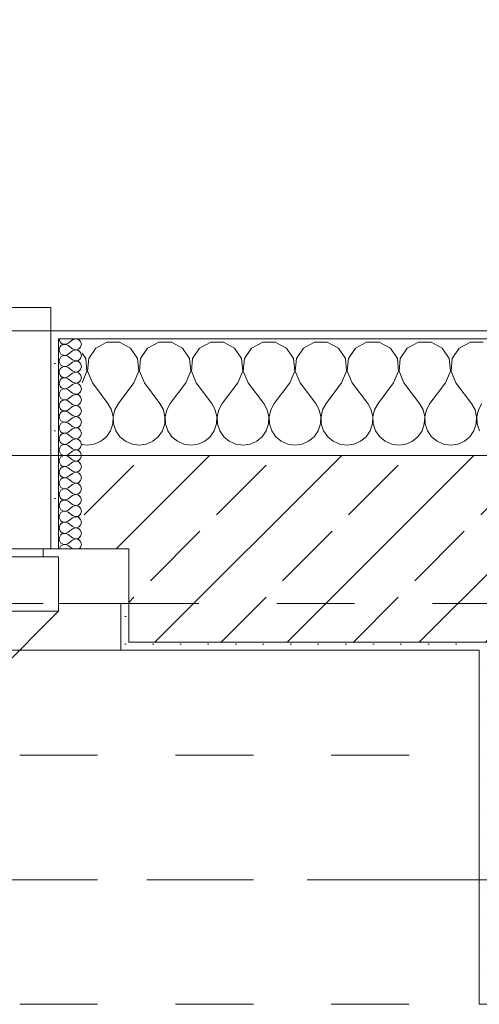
# Model space of a CAD drawing. Header units: metres. Extents: x -4 to 100, y -11 to 17.
# Tile 540 of 656: x 42.98 to 43.57, y 12.99 to 14.255. Entities that reach past the tile are written whole.
import ezdxf

# ---------------------------------------------------------------- set-up
doc = ezdxf.new("R2010")
doc.units = ezdxf.units.M
doc.header["$MEASUREMENT"] = 0
for name, pattern in [('Achse', [0.2, 0.1, -0.05, 0, -0.05]), ('Strichlinie doppelt', [0.546806, 0.264583, -0.105833, 0.070556, -0.105833]), ('Strichlinie eng', [0.115, 0.075, -0.04]), ('Untersicht', [0.1, 0.075, -0.025])]:
    doc.linetypes.add(name, pattern=pattern)
for name, color, linetype in [('152 - Bemaßung_ Beschriftung.Ausbau', 7, 'Continuous'), ('451 - Universal.Achsen Raster', 7, 'Continuous'), ('603 - Struktur.Bodenplatte_ Decke Roh', 7, 'Continuous'), ('604 - Struktur.Wand Aussen', 7, 'Continuous'), ('607 - Struktur.Stütze', 7, 'Continuous'), ('608 - Struktur.Träger', 7, 'Continuous'), ('650 - Abdeckung.Fußboden Aufbau', 7, 'Continuous'), ('Neubau_653 - Abdeckung.TB Verkofferung', 7, 'Continuous')]:
    doc.layers.add(name, color=color, linetype=linetype)
doc.styles.add('ERSTELLTER_STIL_2', font='txt')
doc.dimstyles.new('ERSTELLTER_STIL__5', dxfattribs={"dimtxt": 0.1, "dimasz": 0.0532, "dimexe": 0.18, "dimexo": 0.0625, "dimgap": 0, "dimtad": 1, "dimtih": 1, "dimtoh": 1, "dimzin": 0, "dimdsep": 46, "dimtxsty": 'ERSTELLTER_STIL_2', "dimblk": 'ARROWHEAD_2', "dimblk1": 'ARROWHEAD_2', "dimblk2": 'ARROWHEAD_2', "dimcen": 0.09, "dimse1": 1, "dimse2": 1, "dimclrd": 7, "dimclre": 7, "dimclrt": 7, "dimazin": 0, "dimtfac": 1, "dimtdec": 4, "dimtmove": 0, "dimatfit": 3, "dimfxl": 1, "dimtolj": 1, "dimtzin": 0, "dimarcsym": 0})
pattern_1 = [(45, (0, 0), (-0.01767767, 0.01767767), [0, -0.025])]
pattern_2 = [(0, (0, 0), (0, 0.08660254), [0, -0.05]), (0, (0.025, 0.0433), (0, 0.08660254), [0, -0.05])]

# ---------------------------------------------------------------- blocks, each defined once
blk = doc.blocks.new('*X74')
at = {"layer": '604 - Struktur.Wand Aussen', "color": 7, "linetype": 'Continuous', "lineweight": 5}
for p, q in [((43.0919, 13.8407), (43.0776, 13.833)), ((43.1081, 13.8407), (43.0919, 13.8407)), ((43.1224, 13.833), (43.1081, 13.8407)), ((43.1585, 13.8407), (43.1442, 13.833)), ((43.1748, 13.8407), (43.1585, 13.8407)), ((43.1891, 13.833), (43.1748, 13.8407)), ((43.2252, 13.8407), (43.2109, 13.833)), ((43.2415, 13.8407), (43.2252, 13.8407)), ((43.2558, 13.833), (43.2415, 13.8407)), ((43.2919, 13.8407), (43.2776, 13.833)), ((43.3081, 13.8407), (43.2919, 13.8407)), ((43.3224, 13.833), (43.3081, 13.8407)), ((43.3585, 13.8407), (43.3442, 13.833)), ((43.3748, 13.8407), (43.3585, 13.8407)), ((43.3891, 13.833), (43.3748, 13.8407)), ((43.4252, 13.8407), (43.4109, 13.833)), ((43.4415, 13.8407), (43.4252, 13.8407)), ((43.4558, 13.833), (43.4415, 13.8407)), ((43.4919, 13.8407), (43.4776, 13.833)), ((43.5081, 13.8407), (43.4919, 13.8407)), ((43.5224, 13.833), (43.5081, 13.8407)), ((43.5585, 13.8407), (43.5442, 13.833)), ((43.5748, 13.8407), (43.5585, 13.8407)), ((43.0648, 13.8195), (43.06, 13.8266)), ((43.0776, 13.833), (43.0686, 13.8195)), ((43.1314, 13.8195), (43.1224, 13.833)), ((43.1442, 13.833), (43.1352, 13.8195)), ((43.1981, 13.8195), (43.1891, 13.833)), ((43.2109, 13.833), (43.2019, 13.8195)), ((43.2648, 13.8195), (43.2558, 13.833)), ((43.2776, 13.833), (43.2686, 13.8195)), ((43.3314, 13.8195), (43.3224, 13.833)), ((43.3442, 13.833), (43.3352, 13.8195)), ((43.3981, 13.8195), (43.3891, 13.833)), ((43.4109, 13.833), (43.4019, 13.8195)), ((43.4648, 13.8195), (43.4558, 13.833)), ((43.4776, 13.833), (43.4686, 13.8195)), ((43.5314, 13.8195), (43.5224, 13.833)), ((43.5442, 13.833), (43.5352, 13.8195)), ((43.0663, 13.8033), (43.0648, 13.8195)), ((43.0686, 13.8195), (43.067, 13.8033)), ((43.133, 13.8033), (43.1314, 13.8195)), ((43.1352, 13.8195), (43.1337, 13.8033)), ((43.1996, 13.8033), (43.1981, 13.8195)), ((43.2019, 13.8195), (43.2004, 13.8033)), ((43.2663, 13.8033), (43.2648, 13.8195)), ((43.2686, 13.8195), (43.267, 13.8033)), ((43.333, 13.8033), (43.3314, 13.8195)), ((43.3352, 13.8195), (43.3337, 13.8033)), ((43.3996, 13.8033), (43.3981, 13.8195)), ((43.4019, 13.8195), (43.4004, 13.8033)), ((43.4663, 13.8033), (43.4648, 13.8195)), ((43.4686, 13.8195), (43.467, 13.8033)), ((43.533, 13.8033), (43.5314, 13.8195)), ((43.5352, 13.8195), (43.5337, 13.8033)), ((43.06, 13.7883), (43.0663, 13.8033)), ((43.067, 13.8033), (43.0733, 13.7883)), ((43.1267, 13.7883), (43.133, 13.8033)), ((43.1337, 13.8033), (43.14, 13.7883)), ((43.1933, 13.7883), (43.1996, 13.8033)), ((43.2004, 13.8033), (43.2067, 13.7883)), ((43.26, 13.7883), (43.2663, 13.8033)), ((43.267, 13.8033), (43.2733, 13.7883)), ((43.3267, 13.7883), (43.333, 13.8033)), ((43.3337, 13.8033), (43.34, 13.7883)), ((43.3933, 13.7883), (43.3996, 13.8033)), ((43.4004, 13.8033), (43.4067, 13.7883)), ((43.46, 13.7883), (43.4663, 13.8033)), ((43.467, 13.8033), (43.4733, 13.7883)), ((43.5267, 13.7883), (43.533, 13.8033)), ((43.5337, 13.8033), (43.54, 13.7883)), ((43.0733, 13.7883), (43.0933, 13.7617)), ((43.1267, 13.7883), (43.1067, 13.7617)), ((43.14, 13.7883), (43.16, 13.7617)), ((43.1933, 13.7883), (43.1733, 13.7617)), ((43.2067, 13.7883), (43.2267, 13.7617)), ((43.26, 13.7883), (43.24, 13.7617)), ((43.2733, 13.7883), (43.2933, 13.7617)), ((43.3267, 13.7883), (43.3067, 13.7617)), ((43.34, 13.7883), (43.36, 13.7617)), ((43.3933, 13.7883), (43.3733, 13.7617)), ((43.4067, 13.7883), (43.4267, 13.7617)), ((43.46, 13.7883), (43.44, 13.7617)), ((43.4733, 13.7883), (43.4933, 13.7617)), ((43.5267, 13.7883), (43.5067, 13.7617)), ((43.54, 13.7883), (43.56, 13.7617)), ((43.0978, 13.7536), (43.0933, 13.7617)), ((43.0999, 13.7447), (43.0978, 13.7536)), ((43.1022, 13.7536), (43.1001, 13.7447)), ((43.1067, 13.7617), (43.1022, 13.7536)), ((43.1645, 13.7536), (43.16, 13.7617)), ((43.1665, 13.7447), (43.1645, 13.7536)), ((43.1689, 13.7536), (43.1668, 13.7447)), ((43.1733, 13.7617), (43.1689, 13.7536)), ((43.2311, 13.7536), (43.2267, 13.7617)), ((43.2332, 13.7447), (43.2311, 13.7536)), ((43.2355, 13.7536), (43.2335, 13.7447)), ((43.24, 13.7617), (43.2355, 13.7536)), ((43.2978, 13.7536), (43.2933, 13.7617)), ((43.2999, 13.7447), (43.2978, 13.7536)), ((43.3022, 13.7536), (43.3001, 13.7447)), ((43.3067, 13.7617), (43.3022, 13.7536)), ((43.3645, 13.7536), (43.36, 13.7617)), ((43.3665, 13.7447), (43.3645, 13.7536)), ((43.3689, 13.7536), (43.3668, 13.7447)), ((43.3733, 13.7617), (43.3689, 13.7536)), ((43.4311, 13.7536), (43.4267, 13.7617)), ((43.4332, 13.7447), (43.4311, 13.7536)), ((43.4355, 13.7536), (43.4335, 13.7447)), ((43.44, 13.7617), (43.4355, 13.7536)), ((43.4978, 13.7536), (43.4933, 13.7617)), ((43.4999, 13.7447), (43.4978, 13.7536)), ((43.5022, 13.7536), (43.5001, 13.7447)), ((43.5067, 13.7617), (43.5022, 13.7536)), ((43.5645, 13.7536), (43.56, 13.7617)), ((43.5665, 13.7447), (43.5645, 13.7536)), ((43.5689, 13.7536), (43.5668, 13.7447)), ((43.5733, 13.7617), (43.5689, 13.7536)), ((43.0994, 13.7355), (43.0999, 13.7447)), ((43.1001, 13.7447), (43.1006, 13.7355)), ((43.1661, 13.7355), (43.1665, 13.7447)), ((43.1668, 13.7447), (43.1672, 13.7355)), ((43.2328, 13.7355), (43.2332, 13.7447)), ((43.2335, 13.7447), (43.2339, 13.7355)), ((43.2994, 13.7355), (43.2999, 13.7447)), ((43.3001, 13.7447), (43.3006, 13.7355)), ((43.3661, 13.7355), (43.3665, 13.7447)), ((43.3668, 13.7447), (43.3672, 13.7355)), ((43.4328, 13.7355), (43.4332, 13.7447)), ((43.4335, 13.7447), (43.4339, 13.7355)), ((43.4994, 13.7355), (43.4999, 13.7447)), ((43.5001, 13.7447), (43.5006, 13.7355)), ((43.5661, 13.7355), (43.5665, 13.7447)), ((43.5668, 13.7447), (43.5672, 13.7355)), ((43.0913, 13.7192), (43.0965, 13.7268)), ((43.0965, 13.7268), (43.0994, 13.7355)), ((43.1006, 13.7355), (43.1035, 13.7268)), ((43.1035, 13.7268), (43.1087, 13.7192)), ((43.1579, 13.7192), (43.1631, 13.7268)), ((43.1631, 13.7268), (43.1661, 13.7355)), ((43.1672, 13.7355), (43.1702, 13.7268)), ((43.1702, 13.7268), (43.1754, 13.7192)), ((43.2246, 13.7192), (43.2298, 13.7268)), ((43.2298, 13.7268), (43.2328, 13.7355)), ((43.2339, 13.7355), (43.2369, 13.7268)), ((43.2369, 13.7268), (43.2421, 13.7192)), ((43.2913, 13.7192), (43.2965, 13.7268)), ((43.2965, 13.7268), (43.2994, 13.7355)), ((43.3006, 13.7355), (43.3035, 13.7268)), ((43.3035, 13.7268), (43.3087, 13.7192)), ((43.3579, 13.7192), (43.3631, 13.7268)), ((43.3631, 13.7268), (43.3661, 13.7355)), ((43.3672, 13.7355), (43.3702, 13.7268)), ((43.3702, 13.7268), (43.3754, 13.7192)), ((43.4246, 13.7192), (43.4298, 13.7268)), ((43.4298, 13.7268), (43.4328, 13.7355)), ((43.4339, 13.7355), (43.4369, 13.7268)), ((43.4369, 13.7268), (43.4421, 13.7192)), ((43.4913, 13.7192), (43.4965, 13.7268)), ((43.4965, 13.7268), (43.4994, 13.7355)), ((43.5006, 13.7355), (43.5035, 13.7268)), ((43.5035, 13.7268), (43.5087, 13.7192)), ((43.5579, 13.7192), (43.5631, 13.7268)), ((43.5631, 13.7268), (43.5661, 13.7355)), ((43.5672, 13.7355), (43.5702, 13.7268)), ((43.0758, 13.7096), (43.0842, 13.7133)), ((43.0842, 13.7133), (43.0913, 13.7192)), ((43.1087, 13.7192), (43.1158, 13.7133)), ((43.1158, 13.7133), (43.1242, 13.7096)), ((43.1424, 13.7096), (43.1509, 13.7133)), ((43.1509, 13.7133), (43.1579, 13.7192)), ((43.1754, 13.7192), (43.1825, 13.7133)), ((43.1825, 13.7133), (43.1909, 13.7096)), ((43.2091, 13.7096), (43.2175, 13.7133)), ((43.2175, 13.7133), (43.2246, 13.7192)), ((43.2421, 13.7192), (43.2491, 13.7133)), ((43.2491, 13.7133), (43.2576, 13.7096)), ((43.2758, 13.7096), (43.2842, 13.7133)), ((43.2842, 13.7133), (43.2913, 13.7192)), ((43.3087, 13.7192), (43.3158, 13.7133)), ((43.3158, 13.7133), (43.3242, 13.7096)), ((43.3424, 13.7096), (43.3509, 13.7133)), ((43.3509, 13.7133), (43.3579, 13.7192)), ((43.3754, 13.7192), (43.3825, 13.7133)), ((43.3825, 13.7133), (43.3909, 13.7096)), ((43.4091, 13.7096), (43.4175, 13.7133)), ((43.4175, 13.7133), (43.4246, 13.7192)), ((43.4421, 13.7192), (43.4491, 13.7133)), ((43.4491, 13.7133), (43.4576, 13.7096)), ((43.4758, 13.7096), (43.4842, 13.7133)), ((43.4842, 13.7133), (43.4913, 13.7192)), ((43.5087, 13.7192), (43.5158, 13.7133)), ((43.5158, 13.7133), (43.5242, 13.7096)), ((43.5424, 13.7096), (43.5509, 13.7133)), ((43.5509, 13.7133), (43.5579, 13.7192)), ((43.06, 13.7093), (43.0667, 13.7083)), ((43.0667, 13.7083), (43.0758, 13.7096)), ((43.1242, 13.7096), (43.1333, 13.7083)), ((43.1333, 13.7083), (43.1424, 13.7096)), ((43.1909, 13.7096), (43.2, 13.7083)), ((43.2, 13.7083), (43.2091, 13.7096)), ((43.2576, 13.7096), (43.2667, 13.7083)), ((43.2667, 13.7083), (43.2758, 13.7096)), ((43.3242, 13.7096), (43.3333, 13.7083)), ((43.3333, 13.7083), (43.3424, 13.7096)), ((43.3909, 13.7096), (43.4, 13.7083)), ((43.4, 13.7083), (43.4091, 13.7096)), ((43.4576, 13.7096), (43.4667, 13.7083)), ((43.4667, 13.7083), (43.4758, 13.7096)), ((43.5242, 13.7096), (43.5333, 13.7083)), ((43.5333, 13.7083), (43.5424, 13.7096))]:
    blk.add_line(p, q, dxfattribs=at)
blk = doc.blocks.new('*X100')
at = {"layer": '604 - Struktur.Wand Aussen', "color": 7, "linetype": 'Continuous', "lineweight": 5}
for p, q in [((43.0307, 13.845), (43.031, 13.843)), ((43.031, 13.843), (43.0318, 13.8412)), ((43.0318, 13.8412), (43.033, 13.8397)), ((43.033, 13.8397), (43.0347, 13.8386)), ((43.0347, 13.8386), (43.0365, 13.838)), ((43.0385, 13.8379), (43.0404, 13.8383)), ((43.0404, 13.8383), (43.0421, 13.8393)), ((43.0479, 13.8436), (43.0421, 13.8393)), ((43.0515, 13.845), (43.0479, 13.8436)), ((43.0553, 13.8442), (43.0515, 13.845)), ((43.0582, 13.8416), (43.0553, 13.8442)), ((43.0593, 13.8379), (43.0582, 13.8416)), ((43.031, 13.8327), (43.0307, 13.8307)), ((43.0307, 13.8307), (43.031, 13.8288)), ((43.0318, 13.8345), (43.031, 13.8327)), ((43.031, 13.8288), (43.0318, 13.827)), ((43.033, 13.836), (43.0318, 13.8345)), ((43.0318, 13.827), (43.033, 13.8254)), ((43.0347, 13.8371), (43.033, 13.836)), ((43.033, 13.8254), (43.0347, 13.8243)), ((43.0365, 13.8377), (43.0347, 13.8371)), ((43.0365, 13.838), (43.0385, 13.8379)), ((43.0385, 13.8378), (43.0365, 13.8377)), ((43.0404, 13.8374), (43.0385, 13.8378)), ((43.0421, 13.8364), (43.0404, 13.8374)), ((43.0479, 13.8321), (43.0421, 13.8364)), ((43.0479, 13.8293), (43.0421, 13.825)), ((43.0479, 13.8321), (43.0515, 13.8307)), ((43.0515, 13.8307), (43.0479, 13.8293)), ((43.0515, 13.8307), (43.0553, 13.8315)), ((43.0553, 13.83), (43.0515, 13.8307)), ((43.0553, 13.8315), (43.0582, 13.8341)), ((43.0582, 13.8273), (43.0553, 13.83)), ((43.0582, 13.8341), (43.0593, 13.8379)), ((43.0593, 13.8236), (43.0582, 13.8273)), ((43.031, 13.8184), (43.0307, 13.8164)), ((43.0307, 13.8164), (43.031, 13.8145)), ((43.0318, 13.8202), (43.031, 13.8184)), ((43.031, 13.8145), (43.0318, 13.8127)), ((43.033, 13.8217), (43.0318, 13.8202)), ((43.0347, 13.8228), (43.033, 13.8217)), ((43.0347, 13.8243), (43.0365, 13.8237)), ((43.0365, 13.8234), (43.0347, 13.8228)), ((43.0365, 13.8237), (43.0385, 13.8236)), ((43.0385, 13.8235), (43.0365, 13.8234)), ((43.0385, 13.8236), (43.0404, 13.824)), ((43.0404, 13.8231), (43.0385, 13.8235)), ((43.0404, 13.824), (43.0421, 13.825)), ((43.0421, 13.8221), (43.0404, 13.8231)), ((43.0479, 13.8179), (43.0421, 13.8221)), ((43.0479, 13.815), (43.0421, 13.8107)), ((43.0479, 13.8179), (43.0515, 13.8165)), ((43.0515, 13.8164), (43.0479, 13.815)), ((43.0515, 13.8165), (43.0553, 13.8172)), ((43.0553, 13.8157), (43.0515, 13.8164)), ((43.0553, 13.8172), (43.0582, 13.8198)), ((43.0582, 13.813), (43.0553, 13.8157)), ((43.0582, 13.8198), (43.0593, 13.8236)), ((43.0593, 13.8093), (43.0582, 13.813)), ((43.031, 13.8041), (43.0307, 13.8021)), ((43.0307, 13.8021), (43.031, 13.8002)), ((43.0318, 13.8059), (43.031, 13.8041)), ((43.031, 13.8002), (43.0318, 13.7984)), ((43.0318, 13.8127), (43.033, 13.8112)), ((43.033, 13.8074), (43.0318, 13.8059)), ((43.033, 13.8112), (43.0347, 13.81)), ((43.0347, 13.8085), (43.033, 13.8074)), ((43.0347, 13.81), (43.0365, 13.8094)), ((43.0365, 13.8092), (43.0347, 13.8085)), ((43.0365, 13.8094), (43.0385, 13.8093)), ((43.0385, 13.8093), (43.0365, 13.8092)), ((43.0385, 13.8093), (43.0404, 13.8098)), ((43.0404, 13.8088), (43.0385, 13.8093)), ((43.0404, 13.8098), (43.0421, 13.8107)), ((43.0421, 13.8079), (43.0404, 13.8088)), ((43.0479, 13.8036), (43.0421, 13.8079)), ((43.0479, 13.8007), (43.0421, 13.7964)), ((43.0479, 13.8036), (43.0515, 13.8022)), ((43.0515, 13.8021), (43.0479, 13.8007)), ((43.0515, 13.8022), (43.0553, 13.8029)), ((43.0553, 13.8014), (43.0515, 13.8021)), ((43.0553, 13.8029), (43.0582, 13.8055)), ((43.0582, 13.7988), (43.0553, 13.8014)), ((43.0582, 13.8055), (43.0593, 13.8093)), ((43.031, 13.7898), (43.0307, 13.7879)), ((43.0307, 13.7879), (43.031, 13.7859)), ((43.0318, 13.7916), (43.031, 13.7898)), ((43.0318, 13.7984), (43.033, 13.7969)), ((43.033, 13.7931), (43.0318, 13.7916)), ((43.033, 13.7969), (43.0347, 13.7958)), ((43.0347, 13.7942), (43.033, 13.7931)), ((43.0347, 13.7958), (43.0365, 13.7951)), ((43.0365, 13.7949), (43.0347, 13.7942)), ((43.0365, 13.7951), (43.0385, 13.795)), ((43.0385, 13.795), (43.0365, 13.7949)), ((43.0385, 13.795), (43.0404, 13.7955)), ((43.0404, 13.7945), (43.0385, 13.795)), ((43.0404, 13.7955), (43.0421, 13.7964)), ((43.0421, 13.7936), (43.0404, 13.7945)), ((43.0479, 13.7893), (43.0421, 13.7936)), ((43.0479, 13.7893), (43.0515, 13.7879)), ((43.0515, 13.7878), (43.0479, 13.7864)), ((43.0515, 13.7879), (43.0553, 13.7886)), ((43.0553, 13.7871), (43.0515, 13.7878)), ((43.0553, 13.7886), (43.0582, 13.7912)), ((43.0593, 13.795), (43.0582, 13.7988)), ((43.0582, 13.7912), (43.0593, 13.795)), ((43.031, 13.7755), (43.0307, 13.7736)), ((43.031, 13.7859), (43.0318, 13.7841)), ((43.0318, 13.7773), (43.031, 13.7755)), ((43.0318, 13.7841), (43.033, 13.7826)), ((43.033, 13.7788), (43.0318, 13.7773)), ((43.033, 13.7826), (43.0347, 13.7815)), ((43.0347, 13.78), (43.033, 13.7788)), ((43.0347, 13.7815), (43.0365, 13.7808)), ((43.0365, 13.7806), (43.0347, 13.78)), ((43.0365, 13.7808), (43.0385, 13.7807)), ((43.0385, 13.7807), (43.0365, 13.7806)), ((43.0385, 13.7807), (43.0404, 13.7812)), ((43.0404, 13.7802), (43.0385, 13.7807)), ((43.0404, 13.7812), (43.0421, 13.7821)), ((43.0421, 13.7793), (43.0404, 13.7802)), ((43.0479, 13.7864), (43.0421, 13.7821)), ((43.0479, 13.775), (43.0421, 13.7793)), ((43.0479, 13.775), (43.0515, 13.7736)), ((43.0582, 13.7845), (43.0553, 13.7871)), ((43.0553, 13.7743), (43.0582, 13.777)), ((43.0593, 13.7807), (43.0582, 13.7845)), ((43.0582, 13.777), (43.0593, 13.7807)), ((43.0307, 13.7736), (43.031, 13.7716)), ((43.031, 13.7716), (43.0318, 13.7698)), ((43.0318, 13.763), (43.031, 13.7612)), ((43.0318, 13.7698), (43.033, 13.7683)), ((43.033, 13.7646), (43.0318, 13.763)), ((43.033, 13.7683), (43.0347, 13.7672)), ((43.0347, 13.7657), (43.033, 13.7646)), ((43.0347, 13.7672), (43.0365, 13.7666)), ((43.0365, 13.7663), (43.0347, 13.7657)), ((43.0365, 13.7666), (43.0385, 13.7665)), ((43.0385, 13.7664), (43.0365, 13.7663)), ((43.0385, 13.7665), (43.0404, 13.7669)), ((43.0404, 13.766), (43.0385, 13.7664)), ((43.0404, 13.7669), (43.0421, 13.7679)), ((43.0421, 13.765), (43.0404, 13.766)), ((43.0479, 13.7721), (43.0421, 13.7679)), ((43.0479, 13.7607), (43.0421, 13.765)), ((43.0515, 13.7735), (43.0479, 13.7721)), ((43.0515, 13.7736), (43.0553, 13.7743)), ((43.0553, 13.7728), (43.0515, 13.7735)), ((43.0582, 13.7702), (43.0553, 13.7728)), ((43.0553, 13.76), (43.0582, 13.7627)), ((43.0593, 13.7664), (43.0582, 13.7702)), ((43.0582, 13.7627), (43.0593, 13.7664)), ((43.031, 13.7612), (43.0307, 13.7593)), ((43.0307, 13.7593), (43.031, 13.7573)), ((43.031, 13.7573), (43.0318, 13.7555)), ((43.0318, 13.7555), (43.033, 13.754)), ((43.033, 13.7503), (43.0318, 13.7488)), ((43.033, 13.754), (43.0347, 13.7529)), ((43.0347, 13.7514), (43.033, 13.7503)), ((43.0347, 13.7529), (43.0365, 13.7523)), ((43.0365, 13.752), (43.0347, 13.7514)), ((43.0365, 13.7523), (43.0385, 13.7522)), ((43.0385, 13.7521), (43.0365, 13.752)), ((43.0385, 13.7522), (43.0404, 13.7526)), ((43.0404, 13.7517), (43.0385, 13.7521)), ((43.0404, 13.7526), (43.0421, 13.7536)), ((43.0421, 13.7507), (43.0404, 13.7517)), ((43.0479, 13.7579), (43.0421, 13.7536)), ((43.0479, 13.7464), (43.0421, 13.7507)), ((43.0479, 13.7607), (43.0515, 13.7593)), ((43.0515, 13.7593), (43.0479, 13.7579)), ((43.0515, 13.7593), (43.0553, 13.76)), ((43.0553, 13.7585), (43.0515, 13.7593)), ((43.0582, 13.7559), (43.0553, 13.7585)), ((43.0593, 13.7521), (43.0582, 13.7559)), ((43.0582, 13.7484), (43.0593, 13.7521)), ((43.031, 13.747), (43.0307, 13.745)), ((43.0307, 13.745), (43.031, 13.743)), ((43.0318, 13.7488), (43.031, 13.747)), ((43.031, 13.743), (43.0318, 13.7412)), ((43.0318, 13.7412), (43.033, 13.7397)), ((43.033, 13.7397), (43.0347, 13.7386)), ((43.0347, 13.7371), (43.033, 13.736)), ((43.0347, 13.7386), (43.0365, 13.738)), ((43.0365, 13.7377), (43.0347, 13.7371)), ((43.0365, 13.738), (43.0385, 13.7379)), ((43.0385, 13.7378), (43.0365, 13.7377)), ((43.0385, 13.7379), (43.0404, 13.7383)), ((43.0404, 13.7374), (43.0385, 13.7378)), ((43.0404, 13.7383), (43.0421, 13.7393)), ((43.0421, 13.7364), (43.0404, 13.7374)), ((43.0479, 13.7436), (43.0421, 13.7393)), ((43.0479, 13.7464), (43.0515, 13.745)), ((43.0515, 13.745), (43.0479, 13.7436)), ((43.0515, 13.745), (43.0553, 13.7458)), ((43.0553, 13.7442), (43.0515, 13.745)), ((43.0553, 13.7458), (43.0582, 13.7484)), ((43.0582, 13.7416), (43.0553, 13.7442)), ((43.0593, 13.7379), (43.0582, 13.7416)), ((43.0582, 13.7341), (43.0593, 13.7379)), ((43.031, 13.7327), (43.0307, 13.7307)), ((43.0307, 13.7307), (43.031, 13.7288)), ((43.0318, 13.7345), (43.031, 13.7327)), ((43.031, 13.7288), (43.0318, 13.727)), ((43.033, 13.736), (43.0318, 13.7345)), ((43.0318, 13.727), (43.033, 13.7254)), ((43.033, 13.7254), (43.0347, 13.7243)), ((43.0347, 13.7243), (43.0365, 13.7237)), ((43.0404, 13.724), (43.0421, 13.725)), ((43.0479, 13.7321), (43.0421, 13.7364)), ((43.0479, 13.7293), (43.0421, 13.725)), ((43.0479, 13.7321), (43.0515, 13.7307)), ((43.0515, 13.7307), (43.0479, 13.7293)), ((43.0515, 13.7307), (43.0553, 13.7315)), ((43.0553, 13.73), (43.0515, 13.7307)), ((43.0553, 13.7315), (43.0582, 13.7341)), ((43.0582, 13.7273), (43.0553, 13.73)), ((43.0593, 13.7236), (43.0582, 13.7273)), ((43.031, 13.7184), (43.0307, 13.7164)), ((43.0307, 13.7164), (43.031, 13.7145)), ((43.0318, 13.7202), (43.031, 13.7184)), ((43.031, 13.7145), (43.0318, 13.7127)), ((43.033, 13.7217), (43.0318, 13.7202)), ((43.0318, 13.7127), (43.033, 13.7112)), ((43.0347, 13.7228), (43.033, 13.7217)), ((43.0365, 13.7234), (43.0347, 13.7228)), ((43.0365, 13.7237), (43.0385, 13.7236)), ((43.0385, 13.7235), (43.0365, 13.7234)), ((43.0385, 13.7236), (43.0404, 13.724)), ((43.0404, 13.7231), (43.0385, 13.7235)), ((43.0421, 13.7221), (43.0404, 13.7231)), ((43.0479, 13.7179), (43.0421, 13.7221)), ((43.0479, 13.715), (43.0421, 13.7107)), ((43.0479, 13.7179), (43.0515, 13.7165)), ((43.0515, 13.7164), (43.0479, 13.715)), ((43.0515, 13.7165), (43.0553, 13.7172)), ((43.0553, 13.7157), (43.0515, 13.7164)), ((43.0553, 13.7172), (43.0582, 13.7198)), ((43.0582, 13.713), (43.0553, 13.7157)), ((43.0582, 13.7198), (43.0593, 13.7236)), ((43.0593, 13.7093), (43.0582, 13.713)), ((43.031, 13.7041), (43.0307, 13.7021)), ((43.0307, 13.7021), (43.031, 13.7002)), ((43.0318, 13.7059), (43.031, 13.7041)), ((43.031, 13.7002), (43.0318, 13.6984)), ((43.033, 13.7074), (43.0318, 13.7059)), ((43.033, 13.7112), (43.0347, 13.71)), ((43.0347, 13.7085), (43.033, 13.7074)), ((43.0347, 13.71), (43.0365, 13.7094)), ((43.0365, 13.7092), (43.0347, 13.7085)), ((43.0365, 13.7094), (43.0385, 13.7093)), ((43.0385, 13.7093), (43.0365, 13.7092)), ((43.0385, 13.7093), (43.0404, 13.7098)), ((43.0404, 13.7088), (43.0385, 13.7093)), ((43.0404, 13.7098), (43.0421, 13.7107)), ((43.0421, 13.7079), (43.0404, 13.7088)), ((43.0479, 13.7036), (43.0421, 13.7079)), ((43.0479, 13.7007), (43.0421, 13.6964)), ((43.0479, 13.7036), (43.0515, 13.7022)), ((43.0515, 13.7021), (43.0479, 13.7007)), ((43.0515, 13.7022), (43.0553, 13.7029)), ((43.0553, 13.7014), (43.0515, 13.7021)), ((43.0553, 13.7029), (43.0582, 13.7055)), ((43.0582, 13.6988), (43.0553, 13.7014)), ((43.0582, 13.7055), (43.0593, 13.7093)), ((43.031, 13.6898), (43.0307, 13.6879)), ((43.0307, 13.6879), (43.031, 13.6859)), ((43.0318, 13.6916), (43.031, 13.6898)), ((43.0318, 13.6984), (43.033, 13.6969)), ((43.033, 13.6931), (43.0318, 13.6916)), ((43.033, 13.6969), (43.0347, 13.6958)), ((43.0347, 13.6942), (43.033, 13.6931)), ((43.0347, 13.6958), (43.0365, 13.6951)), ((43.0365, 13.6949), (43.0347, 13.6942)), ((43.0365, 13.6951), (43.0385, 13.695)), ((43.0385, 13.695), (43.0365, 13.6949)), ((43.0385, 13.695), (43.0404, 13.6955)), ((43.0404, 13.6945), (43.0385, 13.695)), ((43.0404, 13.6955), (43.0421, 13.6964)), ((43.0421, 13.6936), (43.0404, 13.6945)), ((43.0479, 13.6893), (43.0421, 13.6936)), ((43.0479, 13.6864), (43.0421, 13.6821)), ((43.0479, 13.6893), (43.0515, 13.6879)), ((43.0515, 13.6878), (43.0479, 13.6864)), ((43.0515, 13.6879), (43.0553, 13.6886)), ((43.0553, 13.6871), (43.0515, 13.6878)), ((43.0553, 13.6886), (43.0582, 13.6912)), ((43.0582, 13.6845), (43.0553, 13.6871)), ((43.0593, 13.695), (43.0582, 13.6988)), ((43.0582, 13.6912), (43.0593, 13.695)), ((43.031, 13.6755), (43.0307, 13.6736)), ((43.031, 13.6859), (43.0318, 13.6841)), ((43.0318, 13.6773), (43.031, 13.6755)), ((43.0318, 13.6841), (43.033, 13.6826)), ((43.033, 13.6788), (43.0318, 13.6773)), ((43.033, 13.6826), (43.0347, 13.6815)), ((43.0347, 13.68), (43.033, 13.6788)), ((43.0347, 13.6815), (43.0365, 13.6808)), ((43.0365, 13.6806), (43.0347, 13.68)), ((43.0365, 13.6808), (43.0385, 13.6807)), ((43.0385, 13.6807), (43.0365, 13.6806)), ((43.0385, 13.6807), (43.0404, 13.6812)), ((43.0404, 13.6802), (43.0385, 13.6807)), ((43.0404, 13.6812), (43.0421, 13.6821)), ((43.0421, 13.6793), (43.0404, 13.6802)), ((43.0479, 13.675), (43.0421, 13.6793)), ((43.0479, 13.675), (43.0515, 13.6736)), ((43.0515, 13.6736), (43.0553, 13.6743)), ((43.0553, 13.6743), (43.0582, 13.677)), ((43.0593, 13.6807), (43.0582, 13.6845)), ((43.0582, 13.677), (43.0593, 13.6807)), ((43.0307, 13.6736), (43.031, 13.6716)), ((43.031, 13.6612), (43.0307, 13.6593)), ((43.031, 13.6716), (43.0318, 13.6698)), ((43.0318, 13.663), (43.031, 13.6612)), ((43.0318, 13.6698), (43.033, 13.6683)), ((43.033, 13.6646), (43.0318, 13.663)), ((43.033, 13.6683), (43.0347, 13.6672)), ((43.0347, 13.6657), (43.033, 13.6646)), ((43.0347, 13.6672), (43.0365, 13.6666)), ((43.0365, 13.6663), (43.0347, 13.6657)), ((43.0365, 13.6666), (43.0385, 13.6665)), ((43.0385, 13.6664), (43.0365, 13.6663)), ((43.0385, 13.6665), (43.0404, 13.6669)), ((43.0404, 13.666), (43.0385, 13.6664)), ((43.0404, 13.6669), (43.0421, 13.6679)), ((43.0421, 13.665), (43.0404, 13.666)), ((43.0479, 13.6721), (43.0421, 13.6679)), ((43.0479, 13.6607), (43.0421, 13.665)), ((43.0515, 13.6735), (43.0479, 13.6721)), ((43.0553, 13.6728), (43.0515, 13.6735)), ((43.0582, 13.6702), (43.0553, 13.6728)), ((43.0553, 13.66), (43.0582, 13.6627)), ((43.0593, 13.6664), (43.0582, 13.6702)), ((43.0582, 13.6627), (43.0593, 13.6664)), ((43.0307, 13.6593), (43.031, 13.6573)), ((43.031, 13.6573), (43.0318, 13.6555)), ((43.0318, 13.6488), (43.031, 13.647)), ((43.0318, 13.6555), (43.033, 13.654)), ((43.033, 13.6503), (43.0318, 13.6488)), ((43.033, 13.654), (43.0347, 13.6529)), ((43.0347, 13.6514), (43.033, 13.6503)), ((43.0347, 13.6529), (43.0365, 13.6523)), ((43.0365, 13.652), (43.0347, 13.6514)), ((43.0365, 13.6523), (43.0385, 13.6522)), ((43.0385, 13.6521), (43.0365, 13.652)), ((43.0385, 13.6522), (43.0404, 13.6526)), ((43.0404, 13.6517), (43.0385, 13.6521)), ((43.0404, 13.6526), (43.0421, 13.6536)), ((43.0421, 13.6507), (43.0404, 13.6517)), ((43.0479, 13.6579), (43.0421, 13.6536)), ((43.0479, 13.6464), (43.0421, 13.6507)), ((43.0479, 13.6607), (43.0515, 13.6593)), ((43.0515, 13.6593), (43.0479, 13.6579)), ((43.0515, 13.6593), (43.0553, 13.66)), ((43.0553, 13.6585), (43.0515, 13.6593)), ((43.0582, 13.6559), (43.0553, 13.6585)), ((43.0553, 13.6458), (43.0582, 13.6484)), ((43.0593, 13.6521), (43.0582, 13.6559)), ((43.0582, 13.6484), (43.0593, 13.6521)), ((43.031, 13.647), (43.0307, 13.645)), ((43.0307, 13.645), (43.031, 13.643)), ((43.031, 13.643), (43.0318, 13.6412)), ((43.0318, 13.6412), (43.033, 13.6397)), ((43.033, 13.636), (43.0318, 13.6345)), ((43.033, 13.6397), (43.0347, 13.6386)), ((43.0347, 13.6371), (43.033, 13.636)), ((43.0347, 13.6386), (43.0365, 13.638)), ((43.0365, 13.6377), (43.0347, 13.6371)), ((43.0365, 13.638), (43.0385, 13.6379)), ((43.0385, 13.6378), (43.0365, 13.6377)), ((43.0385, 13.6379), (43.0404, 13.6383)), ((43.0404, 13.6374), (43.0385, 13.6378)), ((43.0404, 13.6383), (43.0421, 13.6393)), ((43.0421, 13.6364), (43.0404, 13.6374)), ((43.0479, 13.6436), (43.0421, 13.6393)), ((43.0479, 13.6321), (43.0421, 13.6364)), ((43.0479, 13.6464), (43.0515, 13.645)), ((43.0515, 13.645), (43.0479, 13.6436)), ((43.0515, 13.645), (43.0553, 13.6458)), ((43.0553, 13.6442), (43.0515, 13.645)), ((43.0582, 13.6416), (43.0553, 13.6442)), ((43.0593, 13.6379), (43.0582, 13.6416)), ((43.0582, 13.6341), (43.0593, 13.6379)), ((43.031, 13.6327), (43.0307, 13.6307)), ((43.0307, 13.6307), (43.031, 13.6288)), ((43.0318, 13.6345), (43.031, 13.6327)), ((43.031, 13.6288), (43.0318, 13.627)), ((43.0318, 13.627), (43.033, 13.6254)), ((43.033, 13.6254), (43.0347, 13.6243)), ((43.0347, 13.6243), (43.0365, 13.6237)), ((43.0365, 13.6234), (43.0347, 13.6228)), ((43.0365, 13.6237), (43.0385, 13.6236)), ((43.0385, 13.6235), (43.0365, 13.6234)), ((43.0385, 13.6236), (43.0404, 13.624)), ((43.0404, 13.6231), (43.0385, 13.6235)), ((43.0404, 13.624), (43.0421, 13.625)), ((43.0421, 13.6221), (43.0404, 13.6231)), ((43.0479, 13.6293), (43.0421, 13.625)), ((43.0479, 13.6321), (43.0515, 13.6307)), ((43.0515, 13.6307), (43.0479, 13.6293)), ((43.0515, 13.6307), (43.0553, 13.6315)), ((43.0553, 13.63), (43.0515, 13.6307)), ((43.0553, 13.6315), (43.0582, 13.6341)), ((43.0582, 13.6273), (43.0553, 13.63)), ((43.0593, 13.6236), (43.0582, 13.6273)), ((43.0582, 13.6198), (43.0593, 13.6236)), ((43.031, 13.6184), (43.0307, 13.6164)), ((43.0307, 13.6164), (43.031, 13.6145)), ((43.0318, 13.6202), (43.031, 13.6184)), ((43.031, 13.6145), (43.0318, 13.6127)), ((43.033, 13.6217), (43.0318, 13.6202)), ((43.0318, 13.6127), (43.033, 13.6112)), ((43.0347, 13.6228), (43.033, 13.6217)), ((43.033, 13.6112), (43.0347, 13.61)), ((43.0404, 13.6098), (43.0421, 13.6107)), ((43.0479, 13.6179), (43.0421, 13.6221)), ((43.0479, 13.615), (43.0421, 13.6107)), ((43.0479, 13.6179), (43.0515, 13.6165)), ((43.0515, 13.6164), (43.0479, 13.615)), ((43.0515, 13.6165), (43.0553, 13.6172)), ((43.0553, 13.6157), (43.0515, 13.6164)), ((43.0553, 13.6172), (43.0582, 13.6198)), ((43.0582, 13.613), (43.0553, 13.6157)), ((43.0593, 13.6093), (43.0582, 13.613)), ((43.031, 13.6041), (43.0307, 13.6021)), ((43.0307, 13.6021), (43.031, 13.6002)), ((43.0318, 13.6059), (43.031, 13.6041)), ((43.031, 13.6002), (43.0318, 13.5984)), ((43.033, 13.6074), (43.0318, 13.6059)), ((43.0318, 13.5984), (43.033, 13.5969)), ((43.0347, 13.6085), (43.033, 13.6074)), ((43.0347, 13.61), (43.0365, 13.6094)), ((43.0365, 13.6092), (43.0347, 13.6085)), ((43.0365, 13.6094), (43.0385, 13.6093)), ((43.0385, 13.6093), (43.0365, 13.6092)), ((43.0385, 13.6093), (43.0404, 13.6098)), ((43.0404, 13.6088), (43.0385, 13.6093)), ((43.0421, 13.6079), (43.0404, 13.6088)), ((43.0479, 13.6036), (43.0421, 13.6079)), ((43.0479, 13.6007), (43.0421, 13.5964)), ((43.0479, 13.6036), (43.0515, 13.6022)), ((43.0515, 13.6021), (43.0479, 13.6007)), ((43.0515, 13.6022), (43.0553, 13.6029)), ((43.0553, 13.6014), (43.0515, 13.6021)), ((43.0553, 13.6029), (43.0582, 13.6055)), ((43.0582, 13.5988), (43.0553, 13.6014)), ((43.0582, 13.6055), (43.0593, 13.6093)), ((43.0593, 13.595), (43.0582, 13.5988)), ((43.031, 13.5898), (43.0307, 13.5879)), ((43.0307, 13.5879), (43.031, 13.5859)), ((43.0318, 13.5916), (43.031, 13.5898)), ((43.031, 13.5859), (43.0318, 13.5841)), ((43.033, 13.5931), (43.0318, 13.5916)), ((43.033, 13.5969), (43.0347, 13.5958)), ((43.0347, 13.5942), (43.033, 13.5931)), ((43.0347, 13.5958), (43.0365, 13.5951)), ((43.0365, 13.5949), (43.0347, 13.5942)), ((43.0365, 13.5951), (43.0385, 13.595)), ((43.0385, 13.595), (43.0365, 13.5949)), ((43.0385, 13.595), (43.0404, 13.5955)), ((43.0404, 13.5945), (43.0385, 13.595)), ((43.0404, 13.5955), (43.0421, 13.5964)), ((43.0421, 13.5936), (43.0404, 13.5945)), ((43.0479, 13.5893), (43.0421, 13.5936)), ((43.0479, 13.5864), (43.0421, 13.5821)), ((43.0479, 13.5893), (43.0515, 13.5879)), ((43.0515, 13.5878), (43.0479, 13.5864)), ((43.0515, 13.5879), (43.0553, 13.5886)), ((43.0553, 13.5871), (43.0515, 13.5878)), ((43.0553, 13.5886), (43.0582, 13.5912)), ((43.0582, 13.5845), (43.0553, 13.5871)), ((43.0582, 13.5912), (43.0593, 13.595)), ((43.031, 13.5755), (43.0309, 13.575)), ((43.0318, 13.5773), (43.031, 13.5755)), ((43.0318, 13.5841), (43.033, 13.5826)), ((43.033, 13.5788), (43.0318, 13.5773)), ((43.033, 13.5826), (43.0347, 13.5815)), ((43.0347, 13.58), (43.033, 13.5788)), ((43.0347, 13.5815), (43.0365, 13.5808)), ((43.0365, 13.5806), (43.0347, 13.58)), ((43.0365, 13.5808), (43.0385, 13.5807)), ((43.0385, 13.5807), (43.0365, 13.5806)), ((43.0385, 13.5807), (43.0404, 13.5812)), ((43.0404, 13.5802), (43.0385, 13.5807)), ((43.0404, 13.5812), (43.0421, 13.5821)), ((43.0421, 13.5793), (43.0404, 13.5802)), ((43.0479, 13.575), (43.0421, 13.5793)), ((43.0561, 13.575), (43.0582, 13.577)), ((43.0593, 13.5807), (43.0582, 13.5845)), ((43.0582, 13.577), (43.0593, 13.5807))]:
    blk.add_line(p, q, dxfattribs=at)
blk = doc.blocks.new('*D305')
at = {"layer": '152 - Bemaßung_ Beschriftung.Ausbau', "color": 7, "linetype": 'Continuous', "lineweight": 5}
for p, q in [((40.72, 14.8025), (40.72, 14.9075)), ((40.7402, 14.89), (40.6998, 14.82)), ((43.1402, 14.89), (43.0998, 14.82)), ((39.53, 14.855), (40.72, 14.855)), ((40.72, 14.855), (43.12, 14.855))]:
    blk.add_line(p, q, dxfattribs=at)
at = {"layer": '152 - Bemaßung_ Beschriftung.Ausbau', "color": 7, "lineweight": 5, "char_height": 0.1, "attachment_point": 7, "style": 'ERSTELLTER_STIL_2'}
for s, insert in [('\\A1;{\\pql;\\fArial|b0|i0|c0|p38;2,40}', (41.787, 14.875)), ('\\A1;{\\pql;\\fArial|b0|i0|c0|p38;2,01}', (41.787, 14.735))]:
    blk.add_mtext(s, dxfattribs=dict(at, insert=insert))
blk = doc.blocks.new('ARROWHEAD_2')
at = {"color": 0, "linetype": 'Continuous', "lineweight": 0}
for p, q in [((-0.378, -0.655), (0.378, 0.655)), ((0, 0), (-1, 0))]:
    blk.add_line(p, q, dxfattribs=at)
blk = doc.blocks.new('*D306')
at = {"layer": '152 - Bemaßung_ Beschriftung.Ausbau', "color": 7, "linetype": 'Continuous', "lineweight": 5}
for p, q in [((43.12, 14.8025), (43.12, 14.9075)), ((43.1402, 14.89), (43.0998, 14.82)), ((44.3302, 14.89), (44.2898, 14.82)), ((40.72, 14.855), (43.12, 14.855)), ((43.12, 14.855), (44.31, 14.855))]:
    blk.add_line(p, q, dxfattribs=at)
at = {"layer": '152 - Bemaßung_ Beschriftung.Ausbau', "color": 7, "lineweight": 5, "insert": (43.582, 14.875), "char_height": 0.1, "attachment_point": 7, "style": 'ERSTELLTER_STIL_2'}
blk.add_mtext('\\A1;{\\pql;\\fArial|b0|i0|c0|p38;1,19}', dxfattribs=at)
blk = doc.blocks.new('*D307')
at = {"layer": '152 - Bemaßung_ Beschriftung.Ausbau', "color": 7, "linetype": 'Continuous', "lineweight": 5}
for p, q in [((44.31, 14.8025), (44.31, 14.9075)), ((44.3302, 14.89), (44.2898, 14.82)), ((46.7302, 14.89), (46.6898, 14.82)), ((43.12, 14.855), (44.31, 14.855)), ((44.31, 14.855), (46.71, 14.855))]:
    blk.add_line(p, q, dxfattribs=at)
at = {"layer": '152 - Bemaßung_ Beschriftung.Ausbau', "color": 7, "lineweight": 5, "char_height": 0.1, "attachment_point": 7, "style": 'ERSTELLTER_STIL_2'}
for s, insert in [('\\A1;{\\pql;\\fArial|b0|i0|c0|p38;2,40}', (45.377, 14.875)), ('\\A1;{\\pql;\\fArial|b0|i0|c0|p38;2,01}', (45.377, 14.735))]:
    blk.add_mtext(s, dxfattribs=dict(at, insert=insert))
blk = doc.blocks.new('*D340')
at = {"layer": '152 - Bemaßung_ Beschriftung.Ausbau', "color": 7, "linetype": 'Continuous', "lineweight": 5}
for p, q in [((40.21, 15.3025), (40.21, 15.4075)), ((40.2302, 15.39), (40.1898, 15.32)), ((47.2602, 15.39), (47.2198, 15.32)), ((40.05, 15.355), (40.21, 15.355)), ((40.21, 15.355), (47.24, 15.355))]:
    blk.add_line(p, q, dxfattribs=at)
at = {"layer": '152 - Bemaßung_ Beschriftung.Ausbau', "color": 7, "lineweight": 5, "char_height": 0.1, "attachment_point": 7, "style": 'ERSTELLTER_STIL_2'}
for s, insert in [('\\A1;{\\pql;\\fArial|b0|i0|c0|p38;7,03}', (43.5161, 15.375)), ('\\A1;{\\pql;\\fArial|b0|i0|c0|p38;17}', (47.068, 15.375))]:
    blk.add_mtext(s, dxfattribs=dict(at, insert=insert))
blk = doc.blocks.new('*D341')
at = {"layer": '152 - Bemaßung_ Beschriftung.Ausbau', "color": 7, "linetype": 'Continuous', "lineweight": 5}
for p, q in [((47.24, 15.3025), (47.24, 15.4075)), ((47.2602, 15.39), (47.2198, 15.32)), ((47.4302, 15.39), (47.3898, 15.32)), ((40.21, 15.355), (47.24, 15.355)), ((47.24, 15.355), (47.41, 15.355))]:
    blk.add_line(p, q, dxfattribs=at)
blk = doc.blocks.new('*D377')
at = {"layer": '152 - Bemaßung_ Beschriftung.Ausbau', "color": 7, "linetype": 'Continuous', "lineweight": 5}
for p, q in [((40.28, 15.8025), (40.28, 15.9075)), ((40.3002, 15.89), (40.2598, 15.82)), ((43.6002, 15.89), (43.5598, 15.82)), ((39.98, 15.855), (40.28, 15.855)), ((40.28, 15.855), (43.58, 15.855))]:
    blk.add_line(p, q, dxfattribs=at)
at = {"layer": '152 - Bemaßung_ Beschriftung.Ausbau', "color": 7, "lineweight": 5, "insert": (41.797, 15.875), "char_height": 0.1, "attachment_point": 7, "style": 'ERSTELLTER_STIL_2'}
blk.add_mtext('\\A1;{\\pql;\\fArial|b0|i0|c0|p38;3,30}', dxfattribs=at)
blk = doc.blocks.new('*D378')
at = {"layer": '152 - Bemaßung_ Beschriftung.Ausbau', "color": 7, "linetype": 'Continuous', "lineweight": 5}
for p, q in [((43.58, 15.8025), (43.58, 15.9075)), ((43.6002, 15.89), (43.5598, 15.82)), ((43.9002, 15.89), (43.8598, 15.82)), ((40.28, 15.855), (43.58, 15.855)), ((43.58, 15.855), (43.88, 15.855))]:
    blk.add_line(p, q, dxfattribs=at)
at = {"layer": '152 - Bemaßung_ Beschriftung.Ausbau', "color": 7, "lineweight": 5, "insert": (43.6541, 15.875), "char_height": 0.1, "attachment_point": 7, "style": 'ERSTELLTER_STIL_2'}
blk.add_mtext('\\A1;{\\pql;\\fArial|b0|i0|c0|p38;30}', dxfattribs=at)

msp = doc.modelspace()

# ---------------------------------------------------------------- hatches: boundary and pattern name
at = {"layer": '604 - Struktur.Wand Aussen', "linetype": 'Continuous', "lineweight": 0, "true_color": 0x000000}
h = msp.add_hatch(dxfattribs=at)
h.set_pattern_fill('Verputz_0001', color=18, style=0, pattern_type=2)
h.set_pattern_definition(pattern_2)
h.paths.add_polyline_path([(43.03, 13.855), (43.02, 13.855), (43.02, 13.575), (43.03, 13.575)])
h = msp.add_hatch(dxfattribs=at)
h.set_pattern_fill('Verputz_0001', color=18, style=0, pattern_type=2)
h.set_pattern_definition(pattern_2)
h.paths.add_polyline_path([(43.03, 13.855), (43.03, 13.845), (44.4, 13.845), (44.4, 13.855)])
h = msp.add_hatch(dxfattribs=at)
h.set_pattern_fill('Beton__Stahlbeton_0001', color=18, style=0, pattern_type=2)
h.set_pattern_definition([(45, (0, 0), (-0.0848528, 0.0848528), []), (45, (-0.04243, 0.04243), (-0.0848528, 0.0848528), [0.09, -0.03])])
h.paths.add_polyline_path([(43.06, 13.695), (43.06, 13.575), (43.12, 13.575), (43.12, 13.505), (43.12, 13.455), (44.31, 13.455), (44.31, 13.505), (44.31, 13.575), (44.37, 13.575), (44.37, 13.695)])
h = msp.add_hatch(dxfattribs=at)
h.set_pattern_fill('Gips_0001', color=18, style=0, pattern_type=2)
h.set_pattern_definition(pattern_1)
h.paths.add_polyline_path([(43.12, 13.445), (43.12, 13.505), (43.11, 13.505), (43.11, 13.445)])
h = msp.add_hatch(dxfattribs=at)
h.set_pattern_fill('Gips_0001', color=18, style=0, pattern_type=2)
h.set_pattern_definition(pattern_1)
h.paths.add_polyline_path([(43.12, 13.445), (43.57, 13.445), (43.57, 13.455), (43.12, 13.455)])
at = {"layer": '607 - Struktur.Stütze', "linetype": 'Continuous', "lineweight": 0, "true_color": 0x000000}
h = msp.add_hatch(dxfattribs=at)
h.set_pattern_fill('Gips_0001', color=18, style=0, pattern_type=2)
h.set_pattern_definition(pattern_1)
h.paths.add_polyline_path([(43.57, 13.455), (43.57, 13.445), (43.58, 13.445), (43.58, 13.45), (43.88, 13.45), (43.88, 13.445), (43.89, 13.445), (43.89, 13.455)])
h = msp.add_hatch(dxfattribs=at)
h.set_pattern_fill('Gips_0001', color=18, style=0, pattern_type=2)
h.set_pattern_definition(pattern_1)
h.paths.add_polyline_path([(43.57, 12.99), (43.89, 12.99), (43.89, 13.445), (43.88, 13.445), (43.88, 13), (43.58, 13), (43.58, 13.445), (43.57, 13.445)])

# ---------------------------------------------------------------- linework, layer by layer
at = {"layer": '451 - Universal.Achsen Raster', "color": 160, "linetype": 'Strichlinie doppelt', "lineweight": 9, "true_color": 0x3232ff}
msp.add_line((64.935, 13.15), (-3.175, 13.15), dxfattribs=at)
at = {"layer": '603 - Struktur.Bodenplatte_ Decke Roh', "color": 7, "linetype": 'Continuous', "lineweight": 18, "flags": 128}
msp.add_lwpolyline([(62.275, 0.005), (62.275, 13.695), (50.78, 13.695), (50.78, 13.455), (50.78, 13), (50.84, 13), (50.84, 8.585), (49.03, 8.585), (49.03, 8.725), (47.41, 8.725), (47.41, 13), (47.48, 13), (47.48, 13.455), (47.48, 13.695), (14.78, 13.695)], dxfattribs=at)
at = {"layer": '604 - Struktur.Wand Aussen', "color": 7, "linetype": 'Continuous', "lineweight": 9}
for p, q in [((43.02, 13.885), (40.82, 13.885)), ((43.02, 13.855), (43.02, 13.885)), ((43.03, 13.495), (42.6128, 13.0778)), ((43.11, 13.445), (40.73, 13.445))]:
    msp.add_line(p, q, dxfattribs=at)
at = {"layer": '604 - Struktur.Wand Aussen', "color": 7, "linetype": 'Strichlinie eng', "lineweight": 9}
for p, q in [((43.02, 13.855), (40.82, 13.855)), ((43.11, 13.445), (40.73, 13.445))]:
    msp.add_line(p, q, dxfattribs=at)
at = {"layer": '604 - Struktur.Wand Aussen', "color": 7, "linetype": 'Continuous', "lineweight": 5}
for p, q in [((43.02, 13.855), (43.02, 13.845)), ((43.03, 13.855), (43.02, 13.855)), ((43.02, 13.855), (43.02, 13.845)), ((43.02, 13.845), (43.02, 13.705)), ((43.02, 13.845), (43.02, 13.705)), ((43.06, 13.845), (43.03, 13.845)), ((43.03, 13.575), (43.03, 13.845)), ((43.03, 13.845), (43.03, 13.575)), ((44.37, 13.845), (43.06, 13.845)), ((43.02, 13.705), (43.02, 13.695)), ((43.02, 13.705), (43.02, 13.695)), ((43.02, 13.695), (43.02, 13.575)), ((43.02, 13.695), (43.02, 13.575)), ((43.03, 13.575), (43.02, 13.575)), ((43.03, 13.575), (43.02, 13.575)), ((43.03, 13.575), (43.02, 13.575)), ((43.06, 13.575), (43.03, 13.575)), ((43.06, 13.575), (43.03, 13.575)), ((43.06, 13.575), (43.03, 13.575)), ((43.12, 13.505), (43.11, 13.505)), ((43.11, 13.505), (43.11, 13.455)), ((43.11, 13.505), (43.11, 13.455)), ((43.12, 13.505), (43.11, 13.505)), ((43.12, 13.505), (43.11, 13.505)), ((43.11, 13.455), (43.11, 13.445)), ((43.11, 13.455), (43.11, 13.445)), ((43.12, 13.445), (43.11, 13.445))]:
    msp.add_line(p, q, dxfattribs=at)
at = {"layer": '604 - Struktur.Wand Aussen', "color": 7, "linetype": 'Continuous', "lineweight": 13}
for p, q in [((44.37, 13.695), (43.06, 13.695)), ((42.46, 13.575), (43.01, 13.575)), ((43.01, 13.565), (43.01, 13.575)), ((43.01, 13.575), (43.12, 13.575)), ((43.12, 13.575), (43.06, 13.575)), ((43.12, 13.575), (43.06, 13.575)), ((43.12, 13.575), (43.06, 13.575)), ((43.12, 13.575), (43.12, 13.505)), ((43.12, 13.575), (43.12, 13.505)), ((43.12, 13.575), (43.12, 13.505)), ((42.95, 13.565), (43.03, 13.565)), ((43.03, 13.565), (43.01, 13.565)), ((43.03, 13.505), (43.03, 13.565)), ((43.03, 13.565), (43.03, 13.495)), ((43.12, 13.505), (43.03, 13.505)), ((43.12, 13.455), (43.12, 13.505)), ((43.03, 13.495), (42.95, 13.495)), ((43.12, 13.455), (44.31, 13.455))]:
    msp.add_line(p, q, dxfattribs=at)
at = {"layer": '604 - Struktur.Wand Aussen', "color": 7, "linetype": 'Continuous', "lineweight": 5, "flags": 128}
for points in [[(44.4, 13.855), (43.03, 13.855)], [(43.12, 13.445), (43.57, 13.445)]]:
    msp.add_lwpolyline(points, dxfattribs=at)
at = {"layer": '604 - Struktur.Wand Aussen', "color": 7, "linetype": 'Continuous', "lineweight": 9}
msp.add_point((43.11, 13.445), dxfattribs=at)
at = {"layer": '607 - Struktur.Stütze', "color": 7, "linetype": 'Continuous', "lineweight": 5, "flags": 128}
msp.add_lwpolyline([(43.57, 13.445), (43.57, 12.99), (43.89, 12.99), (43.89, 13.445)], dxfattribs=at)
at = {"layer": '608 - Struktur.Träger', "color": 7, "linetype": 'Untersicht', "lineweight": 13}
for p, q in [((14.78, 13.31), (47.48, 13.31)), ((14.78, 12.99), (47.48, 12.99))]:
    msp.add_line(p, q, dxfattribs=at)
at = {"layer": '608 - Struktur.Träger', "color": 7, "linetype": 'Achse', "lineweight": 9}
msp.add_line((14.78, 13.15), (47.48, 13.15), dxfattribs=at)
at = {"layer": '650 - Abdeckung.Fußboden Aufbau', "color": 7, "linetype": 'Continuous', "lineweight": 13, "flags": 128}
msp.add_lwpolyline([(47.17, 8.2555), (47.17, 8.51), (47.24, 8.51), (47.24, 12.99), (47.17, 12.99), (47.17, 13.445), (43.89, 13.445), (43.89, 12.99), (43.57, 12.99), (43.57, 13.445), (40.29, 13.445), (40.29, 12.99), (40.21, 12.99)], dxfattribs=at)
at = {"layer": 'Neubau_653 - Abdeckung.TB Verkofferung', "color": 1, "linetype": 'Untersicht', "lineweight": 9}
msp.add_line((15.11, 13.505), (47.13, 13.505), dxfattribs=at)

# ---------------------------------------------------------------- block references
at = {"layer": '604 - Struktur.Wand Aussen', "color": 7, "lineweight": 18}
for name in ['*X100', '*X74']:
    msp.add_blockref(name, (0, 0), dxfattribs=at)

# ---------------------------------------------------------------- dimensions: what is measured, and where the dimension line sits
at = {"layer": '152 - Bemaßung_ Beschriftung.Ausbau', "color": 7, "linetype": 'Continuous', "lineweight": 5}
for base, p1, p2, picture, middle in [((43.58, 15.855), (40.28, 13), (43.58, 13), '*D377', (41.9268, 15.925)), ((43.88, 15.855), (43.58, 13), (43.88, 13), '*D378', (43.7303, 15.925)), ((47.24, 15.355), (40.21, 10.7286), (47.24, 10.7347), '*D340', (43.646, 15.425)), ((47.41, 15.355), (47.24, 10.7347), (47.41, 10.7347), '*D341', (47.1443, 15.425)), ((43.12, 14.855), (40.72, 13.575), (43.12, 13.575), '*D305', (41.9169, 14.925)), ((44.31, 14.855), (43.12, 13.575), (44.31, 13.575), '*D306', (43.7119, 14.925)), ((46.71, 14.855), (44.31, 13.575), (46.71, 13.575), '*D307', (45.5069, 14.925))]:
    dim = msp.add_linear_dim(base=base, p1=p1, p2=p2, angle=0, dimstyle='ERSTELLTER_STIL__5', dxfattribs=at)
    dim.commit()
    dim.dimension.update_dxf_attribs({"geometry": picture, "text_midpoint": middle, "dimtype": 160})

doc.saveas('drawing.dxf')
